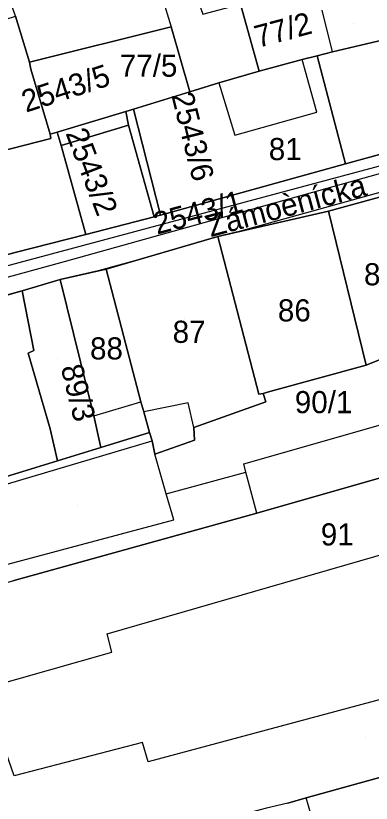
# Model space of a CAD drawing. Extents: x -263423 to -261326, y -1240067 to -1237864.
# Drawn here: x -262917.7 to -262885.6, y -1239574.4 to -1239503.3 of the extents above; entities that cross this region are included whole.
import ezdxf

# ---------------------------------------------------------------- set-up
doc = ezdxf.new("R2010")
doc.units = 0
for name, color, linetype in [('body_kn', 7, 'Continuous'), ('kladpar_druhypozemkov', 7, 'Continuous'), ('kladpar_hranice', 7, 'Continuous'), ('kladpar_parcelnecisla', 7, 'Continuous'), ('kladpar_plochy', 7, 'Continuous'), ('kladpar_sipky', 7, 'Continuous'), ('popisy', 7, 'Continuous'), ('tarchy_linie', 7, 'Continuous'), ('zappar_hrandruhpozemk', 7, 'Continuous')]:
    doc.layers.add(name, color=color, linetype=linetype)

msp = doc.modelspace()

# ---------------------------------------------------------------- linework, layer by layer
at = {"layer": 'body_kn'}
for p, q in [((-262903.68, -1239504.29), (-262903.68, -1239504.29)), ((-262903.68, -1239504.29), (-262903.68, -1239504.29)), ((-262889.09, -1239506.53), (-262889.09, -1239506.53)), ((-262889.09, -1239506.53), (-262889.09, -1239506.53)), ((-262891.83, -1239507.22), (-262891.83, -1239507.22)), ((-262890.49, -1239506.9), (-262890.49, -1239506.9)), ((-262916.5, -1239507.47), (-262916.5, -1239507.47)), ((-262916.38, -1239508.11), (-262916.38, -1239508.11)), ((-262895.72, -1239508.28), (-262895.72, -1239508.28)), ((-262899.36, -1239509.34), (-262899.36, -1239509.34)), ((-262899.36, -1239509.34), (-262899.36, -1239509.34)), ((-262901.98, -1239510.16), (-262901.98, -1239510.16)), ((-262907.78, -1239511.93), (-262907.78, -1239511.93)), ((-262907.08, -1239511.72), (-262907.08, -1239511.72)), ((-262890.51, -1239512), (-262890.51, -1239512)), ((-262907.53, -1239513.17), (-262907.53, -1239513.17)), ((-262914.61, -1239513.98), (-262914.61, -1239513.98)), ((-262914.55, -1239514.36), (-262914.55, -1239514.36)), ((-262914.55, -1239514.36), (-262914.55, -1239514.36)), ((-262913.97, -1239513.79), (-262913.97, -1239513.79)), ((-262913.97, -1239513.79), (-262913.97, -1239513.79)), ((-262897.91, -1239514.06), (-262897.91, -1239514.06)), ((-262913.63, -1239515), (-262913.63, -1239515)), ((-262913.63, -1239515), (-262913.63, -1239515)), ((-262887.91, -1239516.66), (-262887.91, -1239516.66)), ((-262887.91, -1239516.66), (-262887.91, -1239516.66)), ((-262905.2, -1239521.44), (-262905.2, -1239521.44)), ((-262904.63, -1239521.29), (-262904.63, -1239521.29)), ((-262904.63, -1239521.29), (-262904.63, -1239521.29)), ((-262889.45, -1239520.92), (-262889.45, -1239520.92)), ((-262889.45, -1239520.92), (-262889.45, -1239520.92)), ((-262897.52, -1239522.78), (-262897.52, -1239522.78)), ((-262911.39, -1239523.04), (-262911.39, -1239523.04)), ((-262899.47, -1239523.23), (-262899.47, -1239523.23)), ((-262899.47, -1239523.23), (-262899.47, -1239523.23)), ((-262913.33, -1239525.47), (-262913.33, -1239525.47)), ((-262906.54, -1239525.29), (-262906.54, -1239525.29)), ((-262910.28, -1239526.33), (-262910.28, -1239526.33)), ((-262909.55, -1239526.17), (-262909.55, -1239526.17)), ((-262909.55, -1239526.17), (-262909.55, -1239526.17)), ((-262913.7, -1239527.1), (-262913.7, -1239527.1)), ((-262917.14, -1239528.13), (-262917.14, -1239528.13)), ((-262917.14, -1239528.13), (-262917.14, -1239528.13)), ((-262916.09, -1239533.53), (-262916.09, -1239533.53)), ((-262916.62, -1239533.75), (-262916.62, -1239533.75)), ((-262886.06, -1239534.83), (-262886.06, -1239534.83)), ((-262895.76, -1239537.46), (-262895.76, -1239537.46)), ((-262895.37, -1239537.39), (-262895.37, -1239537.39)), ((-262894.75, -1239537.22), (-262894.75, -1239537.22)), ((-262906.41, -1239538.16), (-262906.41, -1239538.16)), ((-262902.13, -1239538.25), (-262902.13, -1239538.25)), ((-262895.12, -1239538.16), (-262895.12, -1239538.16)), ((-262906.15, -1239539.06), (-262906.15, -1239539.06)), ((-262910.68, -1239539.42), (-262910.68, -1239539.42)), ((-262910.68, -1239539.42), (-262910.68, -1239539.42)), ((-262914.63, -1239540.59), (-262914.63, -1239540.59)), ((-262901.63, -1239540.48), (-262901.63, -1239540.48)), ((-262901.63, -1239540.48), (-262901.63, -1239540.48)), ((-262905.65, -1239540.91), (-262905.65, -1239540.91)), ((-262905.4, -1239541.67), (-262905.4, -1239541.67)), ((-262901.57, -1239541.63), (-262901.57, -1239541.63)), ((-262910.05, -1239542.29), (-262910.05, -1239542.29)), ((-262913.95, -1239543.48), (-262913.95, -1239543.48)), ((-262913.95, -1239543.48), (-262913.95, -1239543.48)), ((-262905.15, -1239542.89), (-262905.15, -1239542.89)), ((-262897.12, -1239543.76), (-262897.12, -1239543.76)), ((-262896.93, -1239544.52), (-262896.93, -1239544.52)), ((-262904.14, -1239546.46), (-262904.14, -1239546.46)), ((-262895.92, -1239548.22), (-262895.92, -1239548.22)), ((-262895.92, -1239548.22), (-262895.92, -1239548.22)), ((-262903.45, -1239548.82), (-262903.45, -1239548.82)), ((-262909.47, -1239559.11), (-262909.47, -1239559.11)), ((-262909.03, -1239560.77), (-262909.03, -1239560.77)), ((-262906.26, -1239568.94), (-262906.26, -1239568.94)), ((-262905.75, -1239570.66), (-262905.75, -1239570.66)), ((-262891.48, -1239573.92), (-262891.48, -1239573.92))]:
    msp.add_line(p, q, dxfattribs=at)
at = {"layer": 'kladpar_druhypozemkov'}
for p, q in [((-262887.15, -1239503.94), (-262887.15, -1239503.94)), ((-262905.29, -1239506.46), (-262905.29, -1239506.46)), ((-262909.8, -1239513.72), (-262909.8, -1239513.72)), ((-262894.18, -1239514.43), (-262894.18, -1239514.43)), ((-262909.14, -1239519.19), (-262909.14, -1239519.19)), ((-262905.72, -1239518.66), (-262905.72, -1239518.66)), ((-262907.57, -1239524.23), (-262907.57, -1239524.23)), ((-262892.47, -1239528.83), (-262892.47, -1239528.83)), ((-262902.47, -1239530.63), (-262902.47, -1239530.63)), ((-262909.67, -1239532.53), (-262909.67, -1239532.53)), ((-262913.94, -1239534.24), (-262913.94, -1239534.24)), ((-262888.84, -1239537.06), (-262888.84, -1239537.06)), ((-262912.19, -1239547.52), (-262912.19, -1239547.52)), ((-262889.47, -1239549.13), (-262889.47, -1239549.13)), ((-262886.09, -1239568.52), (-262886.09, -1239568.52))]:
    msp.add_line(p, q, dxfattribs=at)
at = {"layer": 'kladpar_hranice'}
msp.add_line((-262926.24, -1239530.63), (-262917.14, -1239528.13), dxfattribs=at)
for points in [[(-262906.29, -1239496.32), (-262904.62, -1239501.16), (-262901.82, -1239500.28), (-262900.81, -1239503.15), (-262897.42, -1239502.22), (-262895.72, -1239508.28), (-262899.36, -1239509.34), (-262901.98, -1239510.16), (-262903.68, -1239504.29), (-262916.5, -1239507.47), (-262917.76, -1239503.32), (-262919.11, -1239499.41), (-262906.29, -1239496.32)], [(-262883.47, -1239505.22), (-262881.56, -1239504.78), (-262877.29, -1239503.85), (-262876.59, -1239503.66), (-262875.18, -1239503.35), (-262874.99, -1239503.93), (-262854.74, -1239498.4), (-262852.12, -1239506.85), (-262887.91, -1239516.66), (-262890.49, -1239506.9), (-262889.09, -1239506.53), (-262883.47, -1239505.22)], [(-262885.1, -1239498.96), (-262884.42, -1239501.58), (-262883.47, -1239505.22), (-262889.09, -1239506.53), (-262890.49, -1239506.9), (-262891.83, -1239507.22), (-262895.72, -1239508.28), (-262897.42, -1239502.22), (-262885.1, -1239498.96)], [(-262917.76, -1239503.32), (-262916.5, -1239507.47), (-262916.38, -1239508.11), (-262914.61, -1239513.98), (-262914.55, -1239514.36), (-262928.01, -1239517.79), (-262930.91, -1239507.52), (-262917.76, -1239503.32)], [(-262903.68, -1239504.29), (-262901.98, -1239510.16), (-262907.08, -1239511.72), (-262907.78, -1239511.93), (-262913.97, -1239513.79), (-262914.61, -1239513.98), (-262916.38, -1239508.11), (-262916.5, -1239507.47), (-262903.68, -1239504.29)], [(-262887.91, -1239516.66), (-262852.12, -1239506.85), (-262851.3, -1239509.97), (-262878.61, -1239517.92), (-262883.97, -1239519.42), (-262889.45, -1239520.92), (-262899.47, -1239523.23), (-262909.55, -1239526.17), (-262913.7, -1239527.1), (-262917.14, -1239528.13), (-262926.24, -1239530.63), (-262943.25, -1239535.42), (-262945.27, -1239531.91), (-262917.77, -1239524.66), (-262911.39, -1239523.04), (-262905.2, -1239521.44), (-262904.63, -1239521.29), (-262887.91, -1239516.66)], [(-262899.36, -1239509.34), (-262895.72, -1239508.28), (-262891.83, -1239507.22), (-262890.49, -1239506.9), (-262887.91, -1239516.66), (-262904.63, -1239521.29), (-262907.08, -1239511.72), (-262901.98, -1239510.16), (-262899.36, -1239509.34)], [(-262913.97, -1239513.79), (-262907.78, -1239511.93), (-262907.53, -1239513.17), (-262913.63, -1239515), (-262913.97, -1239513.79)], [(-262904.63, -1239521.29), (-262905.2, -1239521.44), (-262907.53, -1239513.17), (-262907.78, -1239511.93), (-262907.08, -1239511.72), (-262904.63, -1239521.29)], [(-262913.63, -1239515), (-262907.53, -1239513.17), (-262905.2, -1239521.44), (-262911.39, -1239523.04), (-262913.63, -1239515)], [(-262914.55, -1239514.36), (-262914.61, -1239513.98), (-262913.97, -1239513.79), (-262913.63, -1239515), (-262911.39, -1239523.04), (-262917.77, -1239524.66), (-262945.27, -1239531.91), (-262948.43, -1239523.23), (-262928.01, -1239517.79), (-262914.55, -1239514.36)], [(-262880.89, -1239533.14), (-262883.06, -1239533.83), (-262884.78, -1239534.33), (-262886.06, -1239534.83), (-262889.45, -1239520.92), (-262883.97, -1239519.42), (-262880.89, -1239533.14)], [(-262889.45, -1239520.92), (-262886.06, -1239534.83), (-262894.75, -1239537.22), (-262895.37, -1239537.39), (-262895.76, -1239537.46), (-262899.47, -1239523.23), (-262889.45, -1239520.92)], [(-262899.47, -1239523.23), (-262895.76, -1239537.46), (-262895.37, -1239537.39), (-262895.12, -1239538.16), (-262901.63, -1239540.48), (-262901.57, -1239541.63), (-262905.15, -1239542.89), (-262905.4, -1239541.67), (-262905.65, -1239540.91), (-262906.15, -1239539.06), (-262906.41, -1239538.16), (-262909.55, -1239526.17), (-262899.47, -1239523.23)], [(-262909.55, -1239526.17), (-262906.41, -1239538.16), (-262906.15, -1239539.06), (-262905.65, -1239540.91), (-262910.05, -1239542.29), (-262910.68, -1239539.42), (-262913.7, -1239527.1), (-262909.55, -1239526.17)], [(-262917.14, -1239528.13), (-262913.7, -1239527.1), (-262910.68, -1239539.42)], [(-262917.14, -1239528.13), (-262916.09, -1239533.53), (-262916.62, -1239533.75), (-262914.63, -1239540.59), (-262913.95, -1239543.48)], [(-262913.95, -1239543.48), (-262914.63, -1239540.59), (-262916.62, -1239533.75), (-262916.09, -1239533.53), (-262917.14, -1239528.13)], [(-262869.06, -1239540.52), (-262844.5, -1239533.52), (-262841.03, -1239544.11), (-262840.53, -1239545.7), (-262836.49, -1239558.34), (-262849.7, -1239561.9), (-262861.12, -1239565.66), (-262879.23, -1239570.41), (-262884.4, -1239571.98), (-262891.48, -1239573.92), (-262893.14, -1239574.42), (-262895.06, -1239574.86), (-262928.43, -1239583.67), (-262932.09, -1239572.75), (-262933.04, -1239569.94), (-262936.63, -1239559.6), (-262926.55, -1239556.66), (-262923.3, -1239555.79), (-262917.99, -1239554.32), (-262895.92, -1239548.22), (-262869.06, -1239540.52)], [(-262918.67, -1239544.92), (-262913.95, -1239543.48), (-262910.05, -1239542.29), (-262905.65, -1239540.91), (-262905.4, -1239541.67), (-262905.15, -1239542.89), (-262901.57, -1239541.63), (-262901.63, -1239540.48), (-262895.12, -1239538.16), (-262895.37, -1239537.39), (-262894.75, -1239537.22), (-262886.06, -1239534.83), (-262884.78, -1239534.33)], [(-262910.68, -1239539.42), (-262910.05, -1239542.29), (-262913.95, -1239543.48)], [(-262869.06, -1239540.52), (-262895.92, -1239548.22), (-262917.99, -1239554.32)], [(-262913.95, -1239543.48), (-262918.67, -1239544.92), (-262918.48, -1239545.56), (-262920.57, -1239546.15), (-262923.14, -1239546.81), (-262923.51, -1239544.06)], [(-262893.14, -1239574.42), (-262891.48, -1239573.92), (-262884.4, -1239571.98), (-262879.23, -1239570.41), (-262861.12, -1239565.66)]]:
    msp.add_lwpolyline(points, dxfattribs=at)
at = {"layer": 'kladpar_plochy'}
for points in [[(-262906.29, -1239496.32), (-262904.62, -1239501.16), (-262901.82, -1239500.28), (-262900.81, -1239503.15), (-262897.42, -1239502.22), (-262895.72, -1239508.28), (-262899.36, -1239509.34), (-262901.98, -1239510.16), (-262903.68, -1239504.29), (-262916.5, -1239507.47), (-262917.76, -1239503.32), (-262919.11, -1239499.41)], [(-262883.47, -1239505.22), (-262881.56, -1239504.78), (-262877.29, -1239503.85), (-262876.59, -1239503.66), (-262875.18, -1239503.35), (-262874.99, -1239503.93), (-262854.74, -1239498.4), (-262852.12, -1239506.85), (-262887.91, -1239516.66), (-262890.49, -1239506.9), (-262889.09, -1239506.53)], [(-262885.1, -1239498.96), (-262884.42, -1239501.58), (-262883.47, -1239505.22), (-262889.09, -1239506.53), (-262890.49, -1239506.9), (-262891.83, -1239507.22), (-262895.72, -1239508.28), (-262897.42, -1239502.22)], [(-262917.76, -1239503.32), (-262916.5, -1239507.47), (-262916.38, -1239508.11), (-262914.61, -1239513.98), (-262914.55, -1239514.36), (-262928.01, -1239517.79), (-262930.91, -1239507.52)], [(-262903.68, -1239504.29), (-262901.98, -1239510.16), (-262907.08, -1239511.72), (-262907.78, -1239511.93), (-262913.97, -1239513.79), (-262914.61, -1239513.98), (-262916.38, -1239508.11), (-262916.5, -1239507.47)], [(-262887.91, -1239516.66), (-262852.12, -1239506.85), (-262851.3, -1239509.97), (-262878.61, -1239517.92), (-262883.97, -1239519.42), (-262889.45, -1239520.92), (-262899.47, -1239523.23), (-262909.55, -1239526.17), (-262913.7, -1239527.1), (-262917.14, -1239528.13), (-262926.24, -1239530.63), (-262943.25, -1239535.42), (-262945.27, -1239531.91), (-262917.77, -1239524.66), (-262911.39, -1239523.04), (-262905.2, -1239521.44), (-262904.63, -1239521.29)], [(-262899.36, -1239509.34), (-262895.72, -1239508.28), (-262891.83, -1239507.22), (-262890.49, -1239506.9), (-262887.91, -1239516.66), (-262904.63, -1239521.29), (-262907.08, -1239511.72), (-262901.98, -1239510.16)], [(-262913.97, -1239513.79), (-262907.78, -1239511.93), (-262907.53, -1239513.17), (-262913.63, -1239515)], [(-262904.63, -1239521.29), (-262905.2, -1239521.44), (-262907.53, -1239513.17), (-262907.78, -1239511.93), (-262907.08, -1239511.72)], [(-262913.63, -1239515), (-262907.53, -1239513.17), (-262905.2, -1239521.44), (-262911.39, -1239523.04)], [(-262914.55, -1239514.36), (-262914.61, -1239513.98), (-262913.97, -1239513.79), (-262913.63, -1239515), (-262911.39, -1239523.04), (-262917.77, -1239524.66), (-262945.27, -1239531.91), (-262948.43, -1239523.23), (-262928.01, -1239517.79)], [(-262880.89, -1239533.14), (-262883.06, -1239533.83), (-262884.78, -1239534.33), (-262886.06, -1239534.83), (-262889.45, -1239520.92), (-262883.97, -1239519.42)], [(-262889.45, -1239520.92), (-262886.06, -1239534.83), (-262894.75, -1239537.22), (-262895.37, -1239537.39), (-262895.76, -1239537.46), (-262899.47, -1239523.23)], [(-262899.47, -1239523.23), (-262895.76, -1239537.46), (-262895.37, -1239537.39), (-262895.12, -1239538.16), (-262901.63, -1239540.48), (-262901.57, -1239541.63), (-262905.15, -1239542.89), (-262905.4, -1239541.67), (-262905.65, -1239540.91), (-262906.15, -1239539.06), (-262906.41, -1239538.16), (-262909.55, -1239526.17)], [(-262909.55, -1239526.17), (-262906.41, -1239538.16), (-262906.15, -1239539.06), (-262905.65, -1239540.91), (-262910.05, -1239542.29), (-262910.68, -1239539.42), (-262913.7, -1239527.1)], [(-262910.68, -1239539.42), (-262910.05, -1239542.29), (-262913.95, -1239543.48), (-262914.63, -1239540.59), (-262916.62, -1239533.75), (-262916.09, -1239533.53), (-262917.14, -1239528.13), (-262913.7, -1239527.1)], [(-262917.14, -1239528.13), (-262916.09, -1239533.53), (-262916.62, -1239533.75), (-262914.63, -1239540.59), (-262913.95, -1239543.48), (-262918.67, -1239544.92), (-262918.48, -1239545.56), (-262920.57, -1239546.15), (-262923.14, -1239546.81), (-262923.51, -1239544.06), (-262924.6, -1239537.58), (-262926.24, -1239530.63)], [(-262869.06, -1239540.52), (-262844.5, -1239533.52), (-262841.03, -1239544.11), (-262840.53, -1239545.7), (-262836.49, -1239558.34), (-262849.7, -1239561.9), (-262861.12, -1239565.66), (-262879.23, -1239570.41), (-262884.4, -1239571.98), (-262891.48, -1239573.92), (-262893.14, -1239574.42), (-262895.06, -1239574.86), (-262928.43, -1239583.67), (-262932.09, -1239572.75), (-262933.04, -1239569.94), (-262936.63, -1239559.6), (-262926.55, -1239556.66), (-262923.3, -1239555.79), (-262917.99, -1239554.32), (-262895.92, -1239548.22)]]:
    msp.add_lwpolyline(points, close=True, dxfattribs=at)
for points in [[(-262918.67, -1239544.92), (-262913.95, -1239543.48), (-262910.05, -1239542.29), (-262905.65, -1239540.91), (-262905.4, -1239541.67), (-262905.15, -1239542.89), (-262901.57, -1239541.63), (-262901.63, -1239540.48), (-262895.12, -1239538.16), (-262895.37, -1239537.39), (-262894.75, -1239537.22), (-262886.06, -1239534.83), (-262884.78, -1239534.33)], [(-262869.06, -1239540.52), (-262895.92, -1239548.22), (-262917.99, -1239554.32)], [(-262893.14, -1239574.42), (-262891.48, -1239573.92), (-262884.4, -1239571.98), (-262879.23, -1239570.41), (-262861.12, -1239565.66), (-262849.7, -1239561.9), (-262836.49, -1239558.34), (-262835.86, -1239560.25), (-262834.16, -1239565.74), (-262864.97, -1239574.69)]]:
    msp.add_lwpolyline(points, dxfattribs=at)
at = {"layer": 'kladpar_sipky'}
for p, q in [((-262910.95, -1239513.61), (-262910.95, -1239513.61)), ((-262906.39, -1239515.78), (-262906.39, -1239515.78))]:
    msp.add_line(p, q, dxfattribs=at)
at = {"layer": 'tarchy_linie'}
for points in [[(-262852.23, -1239506.51), (-262845.47, -1239504.19), (-262845.13, -1239505.7), (-262844.94, -1239506.52), (-262845.98, -1239506.9), (-262845.8, -1239507.56), (-262851.41, -1239509.48), (-262851.97, -1239509.63), (-262851.83, -1239510.13), (-262862.7, -1239513.29), (-262883.19, -1239518.79), (-262897.52, -1239522.78), (-262899.47, -1239523.23), (-262906.54, -1239525.29), (-262910.28, -1239526.33), (-262913.7, -1239527.1), (-262917.14, -1239528.13), (-262926.24, -1239530.63)], [(-262946.94, -1239533.4), (-262921.61, -1239526.68), (-262851.86, -1239508.01), (-262845.13, -1239505.7)], [(-262917.77, -1239524.66), (-262911.39, -1239523.04), (-262905.2, -1239521.44), (-262904.63, -1239521.29), (-262887.91, -1239516.66), (-262852.12, -1239506.85), (-262852.23, -1239506.51)], [(-262945.35, -1239534.23), (-262913.33, -1239525.47), (-262883.63, -1239517.2), (-262853.65, -1239509.15)]]:
    msp.add_lwpolyline(points, dxfattribs=at)
at = {"layer": 'zappar_hrandruhpozemk'}
for p, q in [((-262904.62, -1239501.16), (-262903.68, -1239504.29)), ((-262889.09, -1239506.53), (-262890.03, -1239502.77)), ((-262890.51, -1239512), (-262891.83, -1239507.22)), ((-262899.36, -1239509.34), (-262897.91, -1239514.06)), ((-262897.91, -1239514.06), (-262890.51, -1239512)), ((-262897.12, -1239543.76), (-262872.55, -1239536.75)), ((-262910.68, -1239539.42), (-262906.41, -1239538.16)), ((-262902.13, -1239538.25), (-262906.15, -1239539.06)), ((-262901.63, -1239540.48), (-262902.13, -1239538.25)), ((-262918.48, -1239545.56), (-262905.4, -1239541.67)), ((-262904.14, -1239546.46), (-262905.15, -1239542.89)), ((-262904.14, -1239546.46), (-262896.93, -1239544.52)), ((-262909.47, -1239559.11), (-262865.19, -1239546.34)), ((-262889.97, -1239579.02), (-262891.48, -1239573.92))]:
    msp.add_line(p, q, dxfattribs=at)
for points in [[(-262895.92, -1239548.22), (-262896.93, -1239544.52), (-262897.12, -1239543.76)], [(-262865.19, -1239546.34), (-262863.68, -1239551), (-262862.92, -1239553.68), (-262861.41, -1239558.78), (-262905.75, -1239570.66), (-262906.26, -1239568.94), (-262917.87, -1239571.93), (-262919.07, -1239568.49), (-262919.95, -1239565.74), (-262920.52, -1239564.02)], [(-262918.44, -1239552.82), (-262903.45, -1239548.82), (-262904.14, -1239546.46)], [(-262920.52, -1239564.02), (-262909.03, -1239560.77), (-262909.47, -1239559.11)]]:
    msp.add_lwpolyline(points, dxfattribs=at)

# ---------------------------------------------------------------- texts
at = {"layer": 'kladpar_parcelnecisla'}
for s, rotation, p in [('77/2', 15, (-262895.832, -1239506.189)), ('2543/5', 18, (-262916.808, -1239512.042)), ('2543/6', 284, (-262903.673, -1239510.439)), ('2543/2', 291, (-262913.25, -1239513.882)), ('2543/1', 15, (-262904.956, -1239523.058)), ('89/3', 284, (-262913.674, -1239535.04))]:
    msp.add_text(s, height=2, rotation=rotation, dxfattribs=at).set_placement(p)
for s, p in [('77/5', (-262908.319, -1239508.79)), ('81', (-262894.85, -1239516.32)), ('85', (-262886.245, -1239527.63)), ('86', (-262894.03, -1239530.89)), ('87', (-262903.542, -1239532.83)), ('88', (-262911.013, -1239534.33)), ('90/1', (-262892.5, -1239539.18)), ('91', (-262890.149, -1239551.13))]:
    msp.add_text(s, height=2, dxfattribs=at).set_placement(p)
at = {"layer": 'popisy'}
msp.add_text('Zámoènícka', height=2, rotation=15, dxfattribs=at).set_placement((-262900.096, -1239523.281))

doc.saveas('drawing.dxf')
